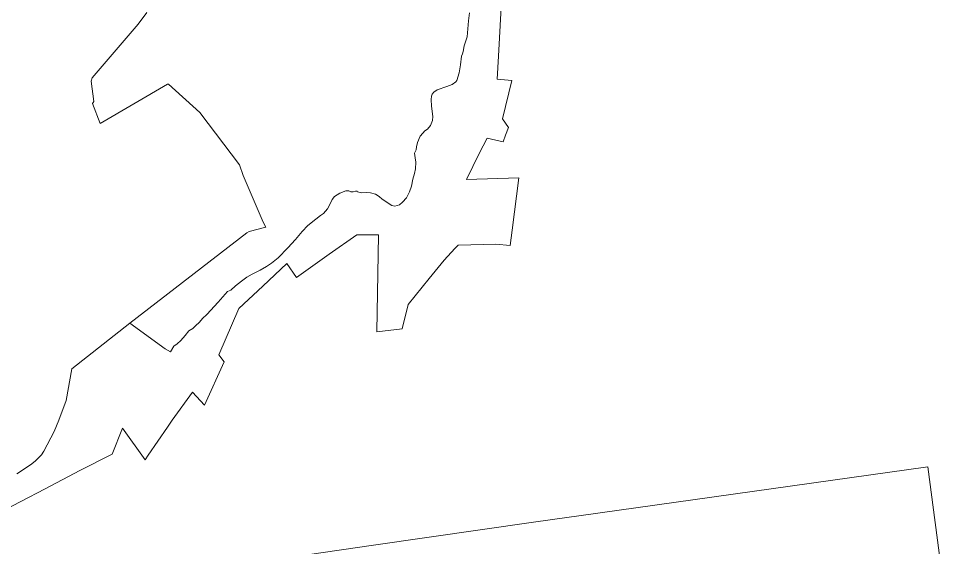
# Model space of a CAD drawing. Extents: x 369010 to 735936, y 6377141 to 6616555.
# Drawn here: x 564368 to 572218, y 6486523 to 6490911 of the extents above; entities that cross this region are included whole.
import ezdxf

# ---------------------------------------------------------------- set-up
doc = ezdxf.new("R2010")
doc.units = 0
doc.header["$LTSCALE"] = 40
doc.layers.add('3', color=7, linetype='Continuous', lineweight=13)

msp = doc.modelspace()

# ---------------------------------------------------------------- linework, layer by layer
at = {"layer": '3'}
for points in [[(567182.04, 6489115.03), (567362.61, 6489112.55), (567350.03, 6488305.72), (567562.21, 6488330.21), (567611.86, 6488534.78), (567785.31, 6488751.59), (567910.76, 6488902.86), (568000.13, 6488999.84), (568028.1, 6489028.48), (568342.23, 6489036.09), (568461.39, 6489025.99), (568478.6, 6489151.28), (568533.22, 6489589.2), (568096.95, 6489574.47), (568202.54, 6489790.13), (568268.25, 6489917.4), (568402.47, 6489887.94), (568420.51, 6489942.22), (568446.33, 6490006.77), (568397.67, 6490078.76), (568473.8, 6490396.86), (568353.48, 6490408.28), (568363.74, 6490600.93), (568385.92, 6491007.9)], [(568385.92, 6491007.9), (568363.74, 6490600.93), (568353.48, 6490408.28), (568473.8, 6490396.86), (568397.67, 6490078.76), (568446.33, 6490006.77), (568420.51, 6489942.22), (568402.47, 6489887.94), (568268.25, 6489917.4), (568202.54, 6489790.13), (568096.95, 6489574.47), (568533.22, 6489589.2), (568478.6, 6489151.28), (568461.39, 6489025.99), (568342.23, 6489036.09), (568028.1, 6489028.48), (568000.13, 6488999.84), (567910.76, 6488902.86), (567785.31, 6488751.59)], [(564350.27, 6487125.51), (564465.3, 6487198.83), (564503.53, 6487231.1), (564555.16, 6487283.4), (564576.18, 6487312.2), (564662.25, 6487476.38), (564701.47, 6487570.55), (564762.04, 6487733.9), (564808.88, 6487999.21), (565293.64, 6488379.7), (566267.47, 6489131.42), (566287.66, 6489141.85), (566426.52, 6489178.09), (566403.02, 6489219.3), (566235.69, 6489607.74), (566206.07, 6489696.95), (565874.56, 6490131.56), (565614.72, 6490367.73), (565606.45, 6490368.07), (565044.56, 6490039.04), (564982, 6490206.7), (564993.75, 6490223.58), (564969.26, 6490393.72), (564979.85, 6490421.69), (565362, 6490866.4), (565434.16, 6490963.38)], [(565434.16, 6490963.38), (565362, 6490866.4), (564979.85, 6490421.69), (564969.26, 6490393.72), (564993.75, 6490223.58), (564982, 6490206.7), (565044.56, 6490039.04), (565606.45, 6490368.07), (565614.72, 6490367.73), (565874.56, 6490131.56), (566206.07, 6489696.95), (566235.69, 6489607.74), (566403.02, 6489219.3), (566426.52, 6489178.09), (566287.66, 6489141.85), (566267.47, 6489131.42), (565293.64, 6488379.7), (565585.59, 6488165.04), (565631.93, 6488139.55), (565658.75, 6488186.06), (565686.05, 6488207.58), (565716.18, 6488235.05), (565752.59, 6488274.44), (565784.03, 6488314.33), (565816.64, 6488333.86), (565840.63, 6488357.52), (565873.9, 6488386.32), (565898.06, 6488416.94), (565933.98, 6488451.03), (566027.98, 6488551.99), (566106.93, 6488640.87), (566133.08, 6488653.94), (566173.63, 6488689.19), (566223.45, 6488729.24), (566267.14, 6488762.01), (566311.66, 6488786.84), (566378.19, 6488818.78), (566430.66, 6488850.72), (566473.69, 6488878.2), (566529.3, 6488921.89), (566607.75, 6489004.81), (566671.13, 6489075.31), (566729.23, 6489142.01), (566774.41, 6489191.17), (566841.11, 6489245.45), (566881.49, 6489273.59), (566905.65, 6489292.45), (566937.76, 6489330.36), (566957.79, 6489366.6), (566977.32, 6489407.15), (566997.01, 6489432.64), (567042.03, 6489460.77), (567091.68, 6489480.47), (567115.84, 6489480.47), (567134.05, 6489472.52), (567153.08, 6489472.52), (567171.62, 6489476.99), (567186.02, 6489476.99), (567189.33, 6489470.54), (567221.93, 6489463.92), (567264.96, 6489466.56), (567298.39, 6489462.59), (567338.78, 6489453.49), (567368.9, 6489433.96), (567395.05, 6489409.8), (567475.98, 6489358.82), (567500.81, 6489352.53), (567539.86, 6489363.62)], [(567539.86, 6489363.62), (567564.69, 6489384.47), (567597.46, 6489421.22), (567623.44, 6489471.53), (567638.01, 6489519.86), (567649.1, 6489575.96), (567664.16, 6489623.13), (567673.26, 6489663.02), (567673.92, 6489718.13), (567668.63, 6489755.37), (567664.65, 6489793.93), (567676.4, 6489821.41), (567681.7, 6489846.23), (567687.66, 6489881.48), (567711.16, 6489935.77), (567732.35, 6489960.93), (567750.72, 6489977.97), (567771.57, 6489993.53), (567797.72, 6490024.98), (567814.1, 6490064.2), (567817.25, 6490097.47), (567804.5, 6490185.51), (567802.52, 6490240.96), (567804.5, 6490266.45), (567810.96, 6490283.49), (567824.7, 6490302.36), (567851.51, 6490320.07), (567934.26, 6490347.71), (567976.63, 6490364.59), (568009.4, 6490386.93), (568017.18, 6490399.35), (568035.71, 6490463.4), (568046.8, 6490528.11), (568054.58, 6490600.6), (568063.68, 6490620.29), (568068.98, 6490640.32), (568076.1, 6490686), (568102.91, 6490761.8), (568113.34, 6490895.36), (568121.78, 6490962.56)], [(568121.78, 6490962.56), (568113.34, 6490895.36), (568102.91, 6490761.8), (568076.1, 6490686), (568068.98, 6490640.32), (568063.68, 6490620.29), (568054.58, 6490600.6), (568046.8, 6490528.11), (568035.71, 6490463.4), (568017.18, 6490399.35), (568009.4, 6490386.93), (567976.63, 6490364.59), (567934.26, 6490347.71), (567851.51, 6490320.07), (567824.7, 6490302.36), (567810.96, 6490283.49), (567804.5, 6490266.45), (567802.52, 6490240.96), (567804.5, 6490185.51), (567817.25, 6490097.47), (567814.1, 6490064.2), (567797.72, 6490024.98), (567771.57, 6489993.53), (567750.72, 6489977.97), (567732.35, 6489960.93), (567711.16, 6489935.77), (567687.66, 6489881.48), (567681.7, 6489846.23)], [(567681.7, 6489846.23), (567676.4, 6489821.41), (567664.65, 6489793.93), (567668.63, 6489755.37), (567673.92, 6489718.13), (567673.26, 6489663.02), (567664.16, 6489623.13), (567649.1, 6489575.96), (567638.01, 6489519.86), (567623.44, 6489471.53), (567597.46, 6489421.22), (567564.69, 6489384.47), (567539.86, 6489363.62), (567500.81, 6489352.53), (567475.98, 6489358.82), (567395.05, 6489409.8), (567368.9, 6489433.96), (567338.78, 6489453.49), (567298.39, 6489462.59), (567264.96, 6489466.56), (567221.93, 6489463.92), (567189.33, 6489470.54), (567186.02, 6489476.99), (567171.62, 6489476.99), (567153.08, 6489472.52), (567134.05, 6489472.52), (567115.84, 6489480.47), (567091.68, 6489480.47), (567042.03, 6489460.77), (566997.01, 6489432.64), (566977.32, 6489407.15), (566957.79, 6489366.6), (566937.76, 6489330.36), (566905.65, 6489292.45), (566881.49, 6489273.59), (566841.11, 6489245.45), (566774.41, 6489191.17), (566729.23, 6489142.01), (566671.13, 6489075.31), (566607.75, 6489004.81), (566529.3, 6488921.89), (566473.69, 6488878.2), (566430.66, 6488850.72), (566378.19, 6488818.78), (566311.66, 6488786.84), (566267.14, 6488762.01), (566223.45, 6488729.24), (566173.63, 6488689.19), (566133.08, 6488653.94), (566106.93, 6488640.87), (566027.98, 6488551.99), (565933.98, 6488451.03), (565898.06, 6488416.94), (565873.9, 6488386.32), (565840.63, 6488357.52), (565816.64, 6488333.86), (565784.03, 6488314.33), (565752.59, 6488274.44), (565716.18, 6488235.05), (565686.05, 6488207.58), (565658.75, 6488186.06), (565631.93, 6488139.55), (565585.59, 6488165.04), (565293.64, 6488379.7), (564808.88, 6487999.21), (564762.04, 6487733.9), (564701.47, 6487570.55), (564662.25, 6487476.38), (564576.18, 6487312.2), (564555.16, 6487283.4), (564503.53, 6487231.1), (564465.3, 6487198.83), (564350.27, 6487125.51)], [(563975.07, 6486683.28), (564587.11, 6486999.73), (564877.07, 6487151.5), (565146.51, 6487288.7), (565230.59, 6487505.01), (565420.09, 6487242.03), (565446.4, 6487281.08), (565606.61, 6487513.29), (565644.18, 6487569.89), (565813.16, 6487802.92), (565915.28, 6487695.01), (566079.46, 6488055.48), (566033.12, 6488114.56), (566200.27, 6488500.19), (566401.36, 6488685.88), (566601.29, 6488876.38), (566682.06, 6488759.53), (566954.15, 6488951.52), (567182.04, 6489115.03)], [(567785.31, 6488751.59), (567611.86, 6488534.78), (567562.21, 6488330.21), (567350.03, 6488305.72), (567362.61, 6489112.55), (567182.04, 6489115.03), (566954.15, 6488951.52), (566682.06, 6488759.53), (566601.29, 6488876.38), (566401.36, 6488685.88), (566200.27, 6488500.19), (566033.12, 6488114.56), (566079.46, 6488055.48), (565915.28, 6487695.01), (565813.16, 6487802.92), (565644.18, 6487569.89), (565606.61, 6487513.29), (565446.4, 6487281.08), (565420.09, 6487242.03), (565230.59, 6487505.01), (565146.51, 6487288.7), (564877.07, 6487151.5), (564587.11, 6486999.73), (563975.07, 6486683.28)], [(566349.23, 6486388.69), (567322.39, 6486531.85), (568655.36, 6486721.52), (569191.59, 6486798.14), (571938.79, 6487183.44), (572217.5, 6485076.74)], [(572217.5, 6485076.74), (571938.79, 6487183.44), (569191.59, 6486798.14), (568655.36, 6486721.52), (567322.39, 6486531.85), (566349.23, 6486388.69)]]:
    msp.add_lwpolyline(points, dxfattribs=at)

doc.saveas('drawing.dxf')
